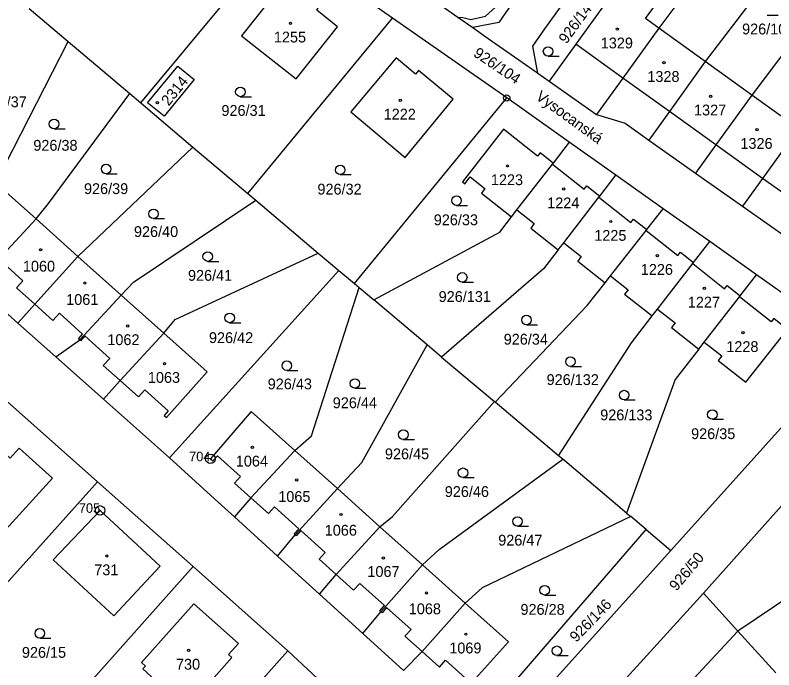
# Model space of a CAD drawing. Extents: x -680203 to -673936, y -1102717 to -1093650.
# Drawn here: x -679350 to -679230.7, y -1097778.4 to -1097675.5 of the extents above; entities that cross this region are included whole.
import ezdxf

# ---------------------------------------------------------------- set-up
doc = ezdxf.new("R2010")
doc.units = 0
for name, color, linetype in [('SOxx02xx_Koleje_param další_Popis10', 7, 'Continuous'), ('SOxx02xx_Staničení_Popis10', 7, 'Continuous'), ('SOxxxxxx_Koleje_hlavní_body_Popis10', 7, 'Continuous'), ('SOxxxxxx_Koleje_param další_Popis10', 7, 'Continuous'), ('SOxxxxxx_Osa_bod_P', 7, 'Continuous'), ('SOxxxxxx_Staničení_Popis10', 7, 'Continuous'), ('x_prac', 7, 'Continuous')]:
    doc.layers.add(name, color=color, linetype=linetype)

msp = doc.modelspace()

# ---------------------------------------------------------------- linework, layer by layer
at = {"layer": 'SOxx02xx_Koleje_param další_Popis10'}
for centre, radius in [((-679272.71, -1097688.53), 0.5), ((-679272.71, -1097688.53), 0.0303), ((-679319.33, -1097745.26), 0.75), ((-679319.33, -1097745.26), 0.03), ((-679336.68, -1097753.37), 0.75), ((-679336.68, -1097753.37), 0.03)]:
    msp.add_circle(centre, radius, dxfattribs=at)
at = {"layer": 'SOxxxxxx_Koleje_hlavní_body_Popis10'}
for p, q in [((-679231.75, -1097675.52), (-679230, -1097675.52)), ((-679266.21, -1097681.97), (-679264.46, -1097681.97)), ((-679314.61, -1097688.33), (-679312.86, -1097688.33)), ((-679343.92, -1097693.38), (-679342.17, -1097693.38)), ((-679335.73, -1097700.45), (-679333.98, -1097700.45)), ((-679298.91, -1097700.59), (-679297.16, -1097700.59)), ((-679280.61, -1097705.42), (-679278.86, -1097705.42)), ((-679328.28, -1097707.5), (-679326.53, -1097707.5)), ((-679319.75, -1097714.22), (-679318, -1097714.22)), ((-679279.71, -1097717.49), (-679277.96, -1097717.49)), ((-679316.3, -1097723.86), (-679314.55, -1097723.86)), ((-679269.61, -1097724.19), (-679267.86, -1097724.19)), ((-679307.3, -1097731.36), (-679305.55, -1097731.36)), ((-679262.69, -1097730.73), (-679260.94, -1097730.73)), ((-679296.6, -1097734.17), (-679294.85, -1097734.17)), ((-679254.24, -1097735.99), (-679252.49, -1097735.99)), ((-679240.37, -1097739.05), (-679238.62, -1097739.05)), ((-679288.98, -1097742.21), (-679287.23, -1097742.21)), ((-679279.59, -1097748.2), (-679277.84, -1097748.2)), ((-679271.02, -1097755.86), (-679269.27, -1097755.86)), ((-679266.74, -1097766.67), (-679264.99, -1097766.67)), ((-679346.16, -1097773.45), (-679344.41, -1097773.45)), ((-679264.82, -1097776.18), (-679263.07, -1097776.18))]:
    msp.add_line(p, q, dxfattribs=at)
for centre in [(-679266.21, -1097681.22), (-679314.61, -1097687.58), (-679343.92, -1097692.63), (-679335.73, -1097699.7), (-679298.91, -1097699.84), (-679280.61, -1097704.67), (-679328.28, -1097706.75), (-679319.75, -1097713.47), (-679279.71, -1097716.74), (-679316.3, -1097723.11), (-679269.61, -1097723.44), (-679307.3, -1097730.61), (-679262.69, -1097729.98), (-679296.6, -1097733.42), (-679254.24, -1097735.24), (-679240.37, -1097738.3), (-679288.98, -1097741.46), (-679279.59, -1097747.45), (-679271.02, -1097755.11), (-679266.74, -1097765.92), (-679346.16, -1097772.7), (-679264.82, -1097775.43)]:
    msp.add_circle(centre, 0.75, dxfattribs=at)
at = {"layer": 'SOxxxxxx_Koleje_param další_Popis10'}
for centre in [(-679306.73, -1097676.79), (-679255.31, -1097677.71), (-679247.97, -1097682.98), (-679240.64, -1097688.26), (-679327.66, -1097689.29), (-679289.46, -1097688.9), (-679233.34, -1097693.51), (-679272.59, -1097699.21), (-679263.74, -1097702.85), (-679256.33, -1097707.96), (-679346.04, -1097712.4), (-679249.01, -1097713.32), (-679339.08, -1097717.64), (-679241.62, -1097718.45), (-679332.33, -1097724.39), (-679235.55, -1097725.44), (-679326.55, -1097730.3), (-679312.72, -1097743.44), (-679305.75, -1097748.58), (-679298.79, -1097754.02), (-679335.62, -1097760.54), (-679292.11, -1097760.85), (-679285.33, -1097766.34), (-679279.14, -1097772.83), (-679322.76, -1097775.37)]:
    msp.add_circle(centre, 0.175, dxfattribs=at)
at = {"layer": 'SOxxxxxx_Staničení_Popis10'}
for p, q in [((-679254.46, -1097685.4), (-679261.85, -1097680.09)), ((-679247.12, -1097690.66), (-679254.46, -1097685.4)), ((-679239.82, -1097695.9), (-679247.12, -1097690.66)), ((-679232.47, -1097701.18), (-679239.82, -1097695.9)), ((-679265.53, -1097698.92), (-679260.53, -1097702.89)), ((-679225.01, -1097706.53), (-679232.47, -1097701.18)), ((-679260.53, -1097702.89), (-679260.1, -1097702.36)), ((-679260.1, -1097702.36), (-679258.08, -1097703.96)), ((-679258.2, -1097704.12), (-679253.17, -1097708.1)), ((-679253.17, -1097708.1), (-679252.75, -1097707.57)), ((-679252.75, -1097707.57), (-679250.67, -1097709.22)), ((-679250.79, -1097709.38), (-679245.82, -1097713.32)), ((-679245.82, -1097713.32), (-679245.39, -1097712.78)), ((-679245.39, -1097712.78), (-679243.33, -1097714.42)), ((-679348.81, -1097717.26), (-679352.48, -1097713.98)), ((-679243.46, -1097714.57), (-679238.46, -1097718.53)), ((-679349.83, -1097718.4), (-679348.81, -1097717.26)), ((-679238.46, -1097718.53), (-679238.03, -1097717.99)), ((-679238.03, -1097717.99), (-679235.97, -1097719.63)), ((-679346.97, -1097720.96), (-679349.83, -1097718.4)), ((-679344.09, -1097723.52), (-679346.97, -1097720.96)), ((-679343.07, -1097722.38), (-679344.09, -1097723.52)), ((-679339.42, -1097725.64), (-679343.07, -1097722.38)), ((-679340.09, -1097726.39), (-679339.42, -1097725.64)), ((-679339.89, -1097726.57), (-679340.09, -1097726.39)), ((-679339.74, -1097726.69), (-679339.89, -1097726.57)), ((-679339.08, -1097725.95), (-679339.74, -1097726.69)), ((-679335.17, -1097729.47), (-679339.08, -1097725.95)), ((-679336.17, -1097730.59), (-679335.17, -1097729.47)), ((-679333.51, -1097732.97), (-679336.17, -1097730.59)), ((-679310.21, -1097753.87), (-679312.99, -1097751.39)), ((-679309.26, -1097752.81), (-679310.21, -1097753.87)), ((-679305.42, -1097756.25), (-679309.26, -1097752.81)), ((-679306.15, -1097757.07), (-679305.42, -1097756.25)), ((-679305.99, -1097757.22), (-679306.15, -1097757.07)), ((-679305.82, -1097757.37), (-679305.99, -1097757.22)), ((-679305.08, -1097756.55), (-679305.82, -1097757.37)), ((-679301.25, -1097759.99), (-679305.08, -1097756.55)), ((-679302.2, -1097761.05), (-679301.25, -1097759.99)), ((-679299.52, -1097763.46), (-679302.2, -1097761.05)), ((-679296.79, -1097765.91), (-679299.52, -1097763.46)), ((-679295.83, -1097764.84), (-679296.79, -1097765.91)), ((-679291.95, -1097768.32), (-679295.83, -1097764.84)), ((-679292.68, -1097769.14), (-679291.95, -1097768.32)), ((-679292.52, -1097769.29), (-679292.68, -1097769.14)), ((-679292.33, -1097769.46), (-679292.52, -1097769.29)), ((-679291.6, -1097768.64), (-679292.33, -1097769.46)), ((-679287.77, -1097772.07), (-679291.6, -1097768.64)), ((-679288.72, -1097773.14), (-679287.77, -1097772.07)), ((-679286.04, -1097775.54), (-679288.72, -1097773.14))]:
    msp.add_line(p, q, dxfattribs=at)
at = {"layer": 'x_prac'}
for p, q in [((-679235.38, -1097659.66), (-679248.78, -1097677.54)), ((-679330.26, -1097689.31), (-679308.75, -1097663.37)), ((-679290.67, -1097675.99), (-679308.75, -1097663.37)), ((-679227.86, -1097664.89), (-679241.48, -1097682.8)), ((-679288.08, -1097670.41), (-679280.41, -1097675.82)), ((-679220.52, -1097670), (-679234.16, -1097688.08)), ((-679347.82, -1097674.47), (-679341.7, -1097679.64)), ((-679313.46, -1097703.53), (-679290.67, -1097675.99)), ((-679272.71, -1097688.53), (-679290.67, -1097675.99)), ((-679280.41, -1097675.82), (-679278.07, -1097677.45)), ((-679241.48, -1097682.8), (-679248.78, -1097677.54)), ((-679341.7, -1097679.64), (-679332.01, -1097687.84)), ((-679234.16, -1097688.08), (-679241.48, -1097682.8)), ((-679267.83, -1097684.63), (-679266.03, -1097685.91)), ((-679266.03, -1097685.91), (-679258.61, -1097691.15)), ((-679332.01, -1097687.84), (-679330.26, -1097689.31)), ((-679226.84, -1097693.35), (-679234.16, -1097688.08)), ((-679330.26, -1097689.31), (-679322.07, -1097696.25)), ((-679262.87, -1097695.49), (-679272.71, -1097688.53)), ((-679262.87, -1097695.49), (-679265.41, -1097698.77)), ((-679255.54, -1097700.68), (-679262.87, -1097695.49)), ((-679250.35, -1097695.15), (-679243.02, -1097700.33)), ((-679340.18, -1097713.44), (-679322.07, -1097696.25)), ((-679322.07, -1097696.25), (-679313.46, -1097703.53)), ((-679243.02, -1097700.33), (-679235.62, -1097705.56)), ((-679346.76, -1097707.56), (-679353.8, -1097701.27)), ((-679248.09, -1097705.94), (-679255.54, -1097700.68)), ((-679313.46, -1097703.53), (-679312.17, -1097704.61)), ((-679312.17, -1097704.61), (-679302.35, -1097712.92)), ((-679271.94, -1097707.2), (-679271.1, -1097706.14)), ((-679240.78, -1097711.12), (-679248.09, -1097705.94)), ((-679235.62, -1097705.56), (-679228.2, -1097710.79)), ((-679340.18, -1097713.44), (-679346.76, -1097707.56)), ((-679264.6, -1097712.4), (-679263.74, -1097711.3)), ((-679233.4, -1097716.34), (-679240.78, -1097711.12)), ((-679333.36, -1097719.53), (-679340.18, -1097713.44)), ((-679302.35, -1097712.92), (-679299.1, -1097715.67)), ((-679325.76, -1097745.09), (-679299.1, -1097715.67)), ((-679299.1, -1097715.67), (-679296.66, -1097717.72)), ((-679257.22, -1097717.57), (-679256.38, -1097716.5)), ((-679356.26, -1097718.02), (-679349.6, -1097723.93)), ((-679296.66, -1097717.72), (-679295.94, -1097718.32)), ((-679295.94, -1097718.32), (-679293.64, -1097720.26)), ((-679326.67, -1097725.51), (-679333.36, -1097719.53)), ((-679285.23, -1097727.35), (-679293.64, -1097720.26)), ((-679241.64, -1097726.94), (-679236.09, -1097719.79)), ((-679249.83, -1097722.8), (-679248.99, -1097721.74)), ((-679349.6, -1097723.93), (-679343.65, -1097729.21)), ((-679333.51, -1097732.97), (-679326.67, -1097725.51)), ((-679282.95, -1097729.27), (-679285.23, -1097727.35)), ((-679242.48, -1097728), (-679241.64, -1097726.94)), ((-679343.65, -1097729.21), (-679336.16, -1097735.86)), ((-679282.95, -1097729.27), (-679274.64, -1097736.27)), ((-679336.16, -1097735.86), (-679333.51, -1097732.97)), ((-679351.78, -1097735.85), (-679337.08, -1097748.89)), ((-679325.76, -1097745.09), (-679336.16, -1097735.86)), ((-679274.64, -1097736.27), (-679274.51, -1097736.37)), ((-679264.55, -1097744.77), (-679274.51, -1097736.37)), ((-679312.99, -1097751.39), (-679306.05, -1097743.95)), ((-679299.35, -1097749.95), (-679306.05, -1097743.95)), ((-679263.9, -1097745.32), (-679264.55, -1097744.77)), ((-679253.85, -1097753.78), (-679263.9, -1097745.32)), ((-679337.08, -1097748.89), (-679360.87, -1097775.33)), ((-679337.08, -1097748.89), (-679322.03, -1097762.17)), ((-679292.66, -1097755.94), (-679299.35, -1097749.95)), ((-679312.99, -1097751.39), (-679315.54, -1097754.38)), ((-679253.85, -1097753.78), (-679253.2, -1097754.33)), ((-679315.54, -1097754.38), (-679308.75, -1097760.55)), ((-679250.79, -1097756.36), (-679253.2, -1097754.33)), ((-679285.98, -1097761.92), (-679292.66, -1097755.94)), ((-679278.29, -1097788.23), (-679250.79, -1097756.36)), ((-679250.79, -1097756.36), (-679246.89, -1097759.65)), ((-679217.39, -1097759.55), (-679236.38, -1097772.33)), ((-679308.75, -1097760.55), (-679302.15, -1097766.55)), ((-679322.03, -1097762.17), (-679345.48, -1097788.48)), ((-679322.03, -1097762.17), (-679307.17, -1097775.44)), ((-679279.27, -1097767.94), (-679285.98, -1097761.92)), ((-679302.15, -1097766.55), (-679295.37, -1097772.71)), ((-679236.38, -1097772.33), (-679241.78, -1097766.38)), ((-679286.04, -1097775.54), (-679279.27, -1097767.94)), ((-679295.37, -1097772.71), (-679288.94, -1097778.55)), ((-679253.11, -1097790.41), (-679236.38, -1097772.33)), ((-679230.4, -1097778.91), (-679236.38, -1097772.33)), ((-679307.17, -1097775.44), (-679324.22, -1097794.63)), ((-679307.17, -1097775.44), (-679292.43, -1097789.08)), ((-679288.94, -1097778.55), (-679286.04, -1097775.54))]:
    msp.add_line(p, q, dxfattribs=at)
for points in [[(-679255.58, -1097649.71), (-679267.78, -1097667.65), (-679273.93, -1097676.69), (-679278.07, -1097677.45)], [(-679248.78, -1097677.54), (-679250.88, -1097676.03), (-679248.42, -1097672.62), (-679249.17, -1097672.07), (-679248.63, -1097671.22), (-679254.6, -1097666.68), (-679255.31, -1097667.61), (-679256.13, -1097667.02), (-679258.69, -1097670.52), (-679256.2, -1097672.2), (-679256.4, -1097672.48)], [(-679280.41, -1097675.82), (-679279.64, -1097675.89), (-679278.36, -1097676.2), (-679276.03, -1097675.68), (-679274.47, -1097674.24), (-679269.04, -1097666.96)], [(-679302.61, -1097674.75), (-679302.36, -1097674.44), (-679306.2, -1097671.37), (-679305.49, -1097670.49), (-679306.96, -1097669.34), (-679307.65, -1097670.21), (-679314.41, -1097678.76), (-679305.83, -1097685.54), (-679299.34, -1097677.37), (-679302.61, -1097674.75)], [(-679267.83, -1097684.63), (-679268.59, -1097680.41), (-679266.72, -1097677.66), (-679264.52, -1097674.64), (-679260.72, -1097669.34)], [(-679256.4, -1097672.48), (-679261.85, -1097680.09), (-679266.03, -1097685.91)], [(-679278.07, -1097677.45), (-679275.62, -1097679.18), (-679270.28, -1097682.9), (-679268.04, -1097684.49), (-679267.83, -1097684.63)], [(-679248.78, -1097677.54), (-679254.46, -1097685.4), (-679258.61, -1097691.15)], [(-679353.8, -1097701.27), (-679351.6, -1097699.05), (-679341.7, -1097679.64)], [(-679288.67, -1097697.89), (-679281.14, -1097688.73), (-679286.57, -1097684.24), (-679287.05, -1097684.8), (-679290.08, -1097682.23), (-679297.23, -1097690.73), (-679288.67, -1097697.89)], [(-679329.2, -1097689.28), (-679324.45, -1097683.52), (-679321.88, -1097685.63), (-679326.62, -1097691.4), (-679329.2, -1097689.28)], [(-679241.48, -1097682.8), (-679247.12, -1097690.66), (-679250.35, -1097695.15)], [(-679346.76, -1097707.56), (-679344.77, -1097705.12), (-679332.01, -1097687.84)], [(-679234.16, -1097688.08), (-679239.82, -1097695.9), (-679243.02, -1097700.33)], [(-679296.66, -1097717.72), (-679283.41, -1097701.56), (-679272.71, -1097688.53)], [(-679258.61, -1097691.15), (-679254.07, -1097692.52), (-679250.35, -1097695.15)], [(-679265.41, -1097698.77), (-679267.46, -1097697.14), (-679267.88, -1097697.68), (-679273.22, -1097693.44), (-679279.67, -1097701.74), (-679279.32, -1097702.02), (-679278.48, -1097700.95), (-679276.14, -1097702.79), (-679276.68, -1097703.48), (-679271.94, -1097707.2)], [(-679226.84, -1097693.35), (-679232.47, -1097701.18), (-679235.62, -1097705.56)], [(-679271.1, -1097706.14), (-679265.53, -1097698.92), (-679265.41, -1097698.77)], [(-679263.74, -1097711.3), (-679258.2, -1097704.12), (-679258.08, -1097703.96), (-679255.54, -1097700.68)], [(-679333.36, -1097719.53), (-679331.4, -1097717.49), (-679312.17, -1097704.61)], [(-679271.1, -1097706.14), (-679268.39, -1097708.27), (-679268.94, -1097708.98), (-679264.6, -1097712.4)], [(-679256.38, -1097716.5), (-679250.79, -1097709.38), (-679250.67, -1097709.22), (-679248.09, -1097705.94)], [(-679293.64, -1097720.26), (-679273.81, -1097709.62), (-679271.94, -1097707.2)], [(-679356.26, -1097718.02), (-679353.31, -1097714.58), (-679346.76, -1097707.56)], [(-679263.74, -1097711.3), (-679260.98, -1097713.47), (-679261.54, -1097714.18), (-679257.22, -1097717.57)], [(-679248.99, -1097721.74), (-679243.46, -1097714.57), (-679243.33, -1097714.42), (-679240.78, -1097711.12)], [(-679349.6, -1097723.93), (-679346.97, -1097720.96), (-679340.18, -1097713.44)], [(-679326.67, -1097725.51), (-679324.89, -1097723.36), (-679302.35, -1097712.92)], [(-679264.6, -1097712.4), (-679266.92, -1097715.41), (-679282.95, -1097729.27)], [(-679256.38, -1097716.5), (-679253.63, -1097718.67), (-679254.18, -1097719.38), (-679249.83, -1097722.8)], [(-679236.09, -1097719.79), (-679235.97, -1097719.63), (-679233.4, -1097716.34)], [(-679220.43, -1097726.98), (-679222.1, -1097724.34), (-679233.4, -1097716.34)], [(-679274.51, -1097736.37), (-679260.05, -1097721.17), (-679257.22, -1097717.57)], [(-679306.05, -1097743.95), (-679303.41, -1097741.64), (-679295.94, -1097718.32)], [(-679343.65, -1097729.21), (-679339.89, -1097726.57), (-679333.36, -1097719.53)], [(-679241.64, -1097726.94), (-679238.9, -1097729.09), (-679239.46, -1097729.8), (-679235.09, -1097733.23), (-679228.53, -1097724.91), (-679230.68, -1097723.2), (-679231.1, -1097723.74), (-679236.09, -1097719.79)], [(-679248.99, -1097721.74), (-679246.24, -1097723.9), (-679246.79, -1097724.61), (-679242.48, -1097728)], [(-679264.55, -1097744.77), (-679253.1, -1097727.02), (-679249.83, -1097722.8)], [(-679333.51, -1097732.97), (-679330.63, -1097735.54), (-679329.63, -1097734.42), (-679325.95, -1097737.7), (-679326.59, -1097738.43), (-679326.22, -1097738.76), (-679319.86, -1097731.6), (-679326.67, -1097725.51)], [(-679299.35, -1097749.95), (-679295.49, -1097745.83), (-679285.23, -1097727.35)], [(-679246.89, -1097759.65), (-679223.11, -1097733.19), (-679220.43, -1097726.98)], [(-679242.48, -1097728), (-679246.21, -1097732.8), (-679253.85, -1097753.78)], [(-679292.66, -1097755.94), (-679290.69, -1097754.34), (-679274.64, -1097736.27)], [(-679306.05, -1097743.95), (-679312.9, -1097737.82), (-679319.33, -1097745.26), (-679318.96, -1097745.59), (-679318.22, -1097744.77), (-679314.6, -1097748.02), (-679315.56, -1097749.08), (-679312.99, -1097751.39)], [(-679211.86, -1097738.09), (-679216.22, -1097737.84), (-679226.38, -1097749.18), (-679241.78, -1097766.38)], [(-679357.45, -1097747.63), (-679357.15, -1097747.86), (-679359.99, -1097750.88), (-679361.15, -1097752.16), (-679360.87, -1097752.42), (-679357.67, -1097755.29), (-679356.51, -1097754), (-679352.61, -1097757.5), (-679344.18, -1097748.28), (-679349.43, -1097743.6), (-679350.83, -1097745.17), (-679353.32, -1097742.95), (-679357.45, -1097747.63)], [(-679315.54, -1097754.38), (-679318.09, -1097752.05), (-679325.76, -1097745.09)], [(-679285.98, -1097761.92), (-679283.32, -1097759.54), (-679263.9, -1097745.32)], [(-679308.75, -1097760.55), (-679305.99, -1097757.22), (-679299.35, -1097749.95)], [(-679336.68, -1097753.37), (-679344.07, -1097761.12), (-679334.5, -1097769.96), (-679327.25, -1097762.13), (-679336.68, -1097753.37)], [(-679253.2, -1097754.33), (-679276.57, -1097765.53), (-679279.27, -1097767.94)], [(-679302.15, -1097766.55), (-679299.52, -1097763.46), (-679292.66, -1097755.94)], [(-679278.29, -1097788.23), (-679274.08, -1097788.59), (-679270.06, -1097785.42), (-679246.89, -1097759.65)], [(-679295.37, -1097772.71), (-679292.52, -1097769.29), (-679285.98, -1097761.92)], [(-679241.78, -1097766.38), (-679264.35, -1097791.21), (-679266.44, -1097795.23), (-679266.29, -1097797.1), (-679265.36, -1097799.6)], [(-679329.53, -1097777.83), (-679329.96, -1097778.3), (-679326.65, -1097781.31), (-679326.22, -1097780.84), (-679322.65, -1097784.08), (-679315.94, -1097776.51), (-679316.47, -1097776.04), (-679314.9, -1097774.27), (-679321.93, -1097768.05), (-679330.15, -1097777.27), (-679329.53, -1097777.83)], [(-679286.04, -1097775.54), (-679283.31, -1097777.99), (-679282.35, -1097776.92), (-679278.66, -1097780.23), (-679279.39, -1097781.05), (-679279.04, -1097781.37), (-679272.46, -1097774.03), (-679279.27, -1097767.94)]]:
    msp.add_lwpolyline(points, dxfattribs=at)

# ---------------------------------------------------------------- texts
at = {"layer": 'SOxx02xx_Koleje_param další_Popis10'}
for s, p in [('704', (-679322.67, -1097745.64)), ('705', (-679340.02, -1097753.75))]:
    msp.add_text(s, height=1.5, dxfattribs=at).set_placement(p)
at = {"layer": 'SOxx02xx_Staničení_Popis10'}
msp.add_text('Vysocanská', height=1.7, rotation=324, dxfattribs=at).set_placement((-679268.27, -1097688.64))
at = {"layer": 'SOxxxxxx_Osa_bod_P'}
for s, rotation, p in [('926/147', 54, (-679263.32, -1097680.14)), ('926/104', 326, (-679278.09, -1097681.86)), ('2314', 51, (-679325.89, -1097689.89)), ('926/50', 50, (-679246.02, -1097766.16)), ('926/146', 46, (-679261.78, -1097774.2))]:
    msp.add_text(s, height=1.7, rotation=rotation, dxfattribs=at).set_placement(p)
for s, p in [('926/108', (-679235.69, -1097678.54)), ('1255', (-679309.34, -1097679.81)), ('1329', (-679257.92, -1097680.74)), ('1328', (-679250.59, -1097686.01)), ('926/37', (-679355.16, -1097689.99)), ('926/31', (-679317.59, -1097691.35)), ('1327', (-679243.25, -1097691.28)), ('1222', (-679292.07, -1097691.93)), ('926/38', (-679347.18, -1097696.83)), ('1326', (-679235.95, -1097696.53)), ('1223', (-679275.2, -1097702.24)), ('926/39', (-679339.21, -1097703.64)), ('926/32', (-679302.49, -1097703.72)), ('1224', (-679266.35, -1097705.88)), ('926/33', (-679284.19, -1097708.54)), ('926/40', (-679331.35, -1097710.39)), ('1225', (-679258.94, -1097710.99)), ('1060', (-679348.82, -1097715.83)), ('1226', (-679251.62, -1097716.34)), ('926/41', (-679322.85, -1097717.27)), ('1061', (-679342.01, -1097721.07)), ('926/131', (-679283.42, -1097720.6)), ('1227', (-679244.23, -1097721.48)), ('926/42', (-679319.55, -1097727.06)), ('1062', (-679335.54, -1097727.38)), ('926/34', (-679273.19, -1097727.31)), ('1228', (-679238.17, -1097728.47)), ('1063', (-679329.16, -1097733.32)), ('926/43', (-679310.31, -1097734.34)), ('926/132', (-679266.44, -1097733.66)), ('926/44', (-679300.08, -1097737.3)), ('926/133', (-679258.01, -1097739.21)), ('926/35', (-679243.71, -1097742.16)), ('926/45', (-679291.87, -1097745.33)), ('1064', (-679315.33, -1097746.47)), ('1065', (-679308.65, -1097752.04)), ('926/46', (-679282.46, -1097751.26)), ('1066', (-679301.34, -1097757.34)), ('926/47', (-679274.05, -1097758.9)), ('731', (-679337.6, -1097763.56)), ('1067', (-679294.63, -1097763.83)), ('1068', (-679288.12, -1097769.69)), ('926/28', (-679270.55, -1097769.78)), ('1069', (-679281.75, -1097775.85)), ('926/15', (-679348.98, -1097776.54)), ('730', (-679324.74, -1097778.4))]:
    msp.add_text(s, height=1.7, dxfattribs=at).set_placement(p)

doc.saveas('drawing.dxf')
